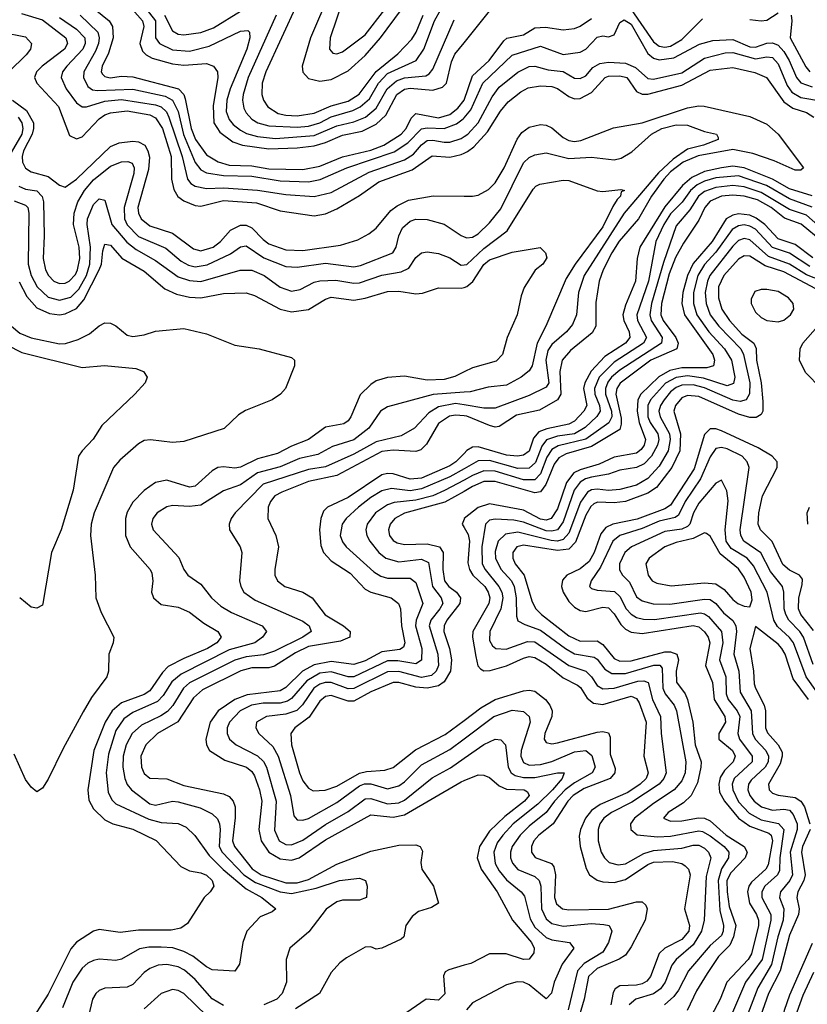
# Model space of a CAD drawing. Header units: inches. Extents: x 501365 to 657855, y 482276 to 547543.
# Tile 557 of 656: x 588430 to 591213, y 511052 to 514534. Entities that reach past the tile are written whole.
import ezdxf

# ---------------------------------------------------------------- set-up
doc = ezdxf.new("R2010")
doc.units = ezdxf.units.IN
doc.header["$MEASUREMENT"] = 0
doc.layers.add('A5581', color=7, linetype='Continuous')
doc.layers.add('A5591', color=7, linetype='Continuous')

msp = doc.modelspace()

# ---------------------------------------------------------------- linework, layer by layer
at = {"layer": 'A5581', "color": 5}
for points, elevation in [([(589525.9, 514630), (589456.8, 514470), (589427.9, 514370), (589430, 514349.1), (589450, 514325.9), (589490, 514316.4), (589530, 514322.8), (589590, 514353.8), (589650, 514407.4), (589705, 514470), (589779.1, 514570)], 2520), ([(588862.9, 514590), (588909.2, 514530), (588910.1, 514470), (588923.3, 514450), (588970, 514427.7), (589030, 514423.6), (589099.2, 514440.8), (589210, 514493.3), (589235.6, 514495.6), (589241.5, 514490), (589242.4, 514470), (589232.9, 514430), (589173, 514290), (589161.3, 514250), (589159.8, 514210), (589170, 514181.8), (589183.9, 514163.9), (589210, 514143.1), (589231.7, 514131.7), (589270, 514121.2), (589334.1, 514114.1), (589470, 514124.9), (589550, 514159.3), (589610, 514172.8), (589651.5, 514190), (589690, 514221), (589727.9, 514290), (589761.6, 514318.4), (589790, 514329), (589864.7, 514335.3), (589877.2, 514342.8), (589890, 514359.4), (589965.6, 514534.4)], 2440), ([(589410.6, 514590), (589299.3, 514350), (589286.6, 514310), (589284.9, 514270), (589290.8, 514250), (589306.6, 514226.6), (589342.9, 514202.9), (589370, 514196.3), (589410, 514194.1), (589470, 514204.1), (589530, 514229.1), (589590, 514246.3), (589629.5, 514270.5), (589690, 514351.1), (589766.4, 514413.6), (589815.1, 514464.9), (589830.3, 514489.7), (589855, 514550)], 2480), ([(589573.3, 514606.7), (589526.6, 514470), (589524.6, 514430), (589536.4, 514416.4), (589550, 514414), (589570, 514420.7), (589650, 514481.2), (589720.6, 514570)], 2540), ([(588436.4, 514556.4), (588510, 514533.4), (588592.8, 514470), (588598.9, 514450), (588588.3, 514430), (588509.4, 514370), (588489, 514350), (588482.5, 514330), (588490.6, 514310), (588567.3, 514227.3), (588605.3, 514125.3), (588630, 514113.3), (588650, 514120.3), (588710, 514184), (588730, 514198.1), (588750, 514205.1), (588810, 514211.7), (588890, 514198.4), (588910, 514187.7), (588934.9, 514150), (588965.2, 514050), (588966.4, 513970), (588974, 513934), (588989.1, 513909.1), (589010, 513893.9), (589050, 513877), (589070, 513875), (589150, 513895.4), (589266.6, 513886.6), (589350, 513858.2), (589470, 513840.2), (589510, 513847.9), (589550, 513865.6), (589630, 513912.3), (589698.9, 513961.1), (589816.4, 514003.6), (589887.4, 514052.6), (589950, 514047.9), (589990, 514057.3), (590000, 514062.4)], 2320), ([(588643.8, 514550), (588705.8, 514490), (588710.8, 514470), (588708.1, 514450), (588697.3, 514422.7), (588656.3, 514350), (588655.5, 514330), (588670, 514298.1), (588686.7, 514286.7), (588704.2, 514284.2), (588830, 514288.1), (588943.9, 514263.9), (588969.4, 514250), (588989.3, 514210), (589008, 514128), (589049.4, 514029.4), (589070, 514003.4), (589090, 513992.9), (589150, 513982.8), (589250, 513980.5), (589350, 513964.4), (589450, 513961), (589491.4, 513968.6), (589586.3, 514010), (589753.5, 514066.5), (589801.7, 514098.3), (589850, 514148), (589870, 514152.3), (589930, 514149.4), (589973.7, 514166.3), (589996.6, 514183.4), (590000, 514187.4)], 2360), ([(588696.5, 514570), (588745.3, 514530), (588758.1, 514510), (588760.2, 514470), (588743.7, 514416.3), (588720.8, 514370), (588717.5, 514350), (588722.1, 514342), (588730, 514333.1), (588748.9, 514328.9), (588790, 514335), (588830, 514332.3), (588990.5, 514290), (589009.2, 514270), (589014.6, 514254.6), (589035.1, 514150), (589051.4, 514110), (589090, 514056.1), (589131.2, 514031.2), (589170, 514019.5), (589250, 514017.1), (589310, 514006.3), (589430, 514004.7), (589490, 514015.8), (589570, 514049.2), (589670, 514072.3), (589716.9, 514090), (589777.3, 514130), (589795.4, 514150), (589813.5, 514186.5), (589830, 514202.3), (589910, 514186.7), (589950, 514199.5), (589978.2, 514221.8), (589999.9, 514250)], 2380), ([(588828.6, 514570), (588863.9, 514530), (588868.7, 514510), (588853.8, 514450), (588863.4, 514423.4), (588876.1, 514410), (588898.3, 514398.3), (588970, 514378.2), (589010, 514373.7), (589090, 514379.1), (589115.1, 514370), (589128.5, 514350), (589129.6, 514330), (589113.5, 514230), (589116.2, 514170), (589137.1, 514137.1), (589182.9, 514102.9), (589216.5, 514090), (589310, 514077.2), (589410, 514081), (589470, 514088.2), (589510, 514099.5), (589570, 514125.5), (589640.1, 514139.9), (589690, 514165.1), (589723.9, 514196.1), (589762.5, 514270), (589790, 514288.5), (589810, 514291.8), (589890, 514285.4), (589924.3, 514295.7), (589938.1, 514310), (589955.1, 514384.9), (589967.8, 514412.2), (590000, 514452.4)], 2420), ([(588941.8, 514550), (588970, 514494.8), (588990, 514483.5), (589010, 514480.4), (589070, 514488.5), (589114.5, 514505.5), (589210, 514564.3)], 2460), ([(589336.6, 514550), (589236.8, 514330), (589219.6, 514270), (589217.1, 514250), (589222, 514222), (589230, 514204.7), (589250, 514182.9), (589271, 514170), (589310, 514159), (589410, 514154.1), (589450, 514158), (589490, 514169.6), (589530, 514190.8), (589606.6, 514213.4), (589633.4, 514226.6), (589665.4, 514254.6), (589697.4, 514310), (589730, 514343.5), (589830.2, 514389.8), (589857.8, 514430), (589895, 514530), (589917.4, 514570)], 2460), ([(588570, 514542.4), (588630, 514501.4), (588659.3, 514470), (588661.4, 514450), (588652.5, 514430), (588596.3, 514370), (588581.2, 514350), (588576.3, 514330), (588594, 514290), (588630, 514239.8), (588650, 514225.8), (588666, 514226), (588730, 514246.7), (588790, 514252), (588910, 514232.9), (588930, 514225.8), (588948.3, 514208.3), (588956.8, 514190), (589003.5, 514050), (589022.9, 513970), (589034.7, 513954.7), (589050, 513945), (589090, 513937.5), (589150, 513939.4), (589270, 513931.4), (589370, 513916.3), (589470, 513908.5), (589530, 513922.6), (589665.2, 513994.8), (589790, 514038.6), (589821.2, 514058.8), (589850, 514092), (589870, 514106.9), (589890, 514108.8), (589930, 514100.6), (589950, 514101.4), (589990, 514114.1), (590000, 514120.8)], 2340), ([(588366.7, 514490), (588450, 514473.2), (588471, 514450), (588467.5, 514430), (588452.9, 514410), (588391.7, 514350)], 2280), ([(588404.3, 514250), (588453.3, 514213.3), (588477.9, 514170), (588478.9, 514150), (588473.7, 514130), (588443.2, 514070), (588438.3, 514050), (588439.6, 514030), (588449.6, 514009.6), (588470, 513996.4), (588530, 513979.4), (588570, 513948.7), (588590, 513941.9), (588630, 513970.1), (588750, 514086.4), (588781.3, 514098.7), (588830, 514104.6), (588850, 514102.6), (588871.4, 514090), (588883, 514070), (588888.1, 514048.1), (588884.3, 514004.3), (588847.5, 513870), (588849.2, 513850), (588858.4, 513830), (588890, 513805.4), (588970, 513779.2), (589044.1, 513724.1), (589070, 513716.4), (589112.9, 513730), (589139.4, 513750), (589174.3, 513790), (589210, 513807.1), (589230, 513807.2), (589250, 513798), (589290, 513756.5), (589310, 513742.1), (589370, 513720.9), (589430, 513718.2), (589563.1, 513736.9), (589624.4, 513755.6), (589663.4, 513776.6), (589690, 513797.2), (589741, 513859), (589763.6, 513876.4), (589804.1, 513895.9), (589891.1, 513911.1), (590000, 513910.3)], 2280), ([(588424.1, 514190), (588437.3, 514170), (588441.1, 514150), (588437, 514130), (588391.5, 514050)], 2260), ([(588426.1, 513946.1), (588450, 513934.9), (588490, 513928.6), (588509.5, 513909.5), (588514.1, 513890), (588516.7, 513770), (588512.4, 513690), (588520.7, 513650), (588530.9, 513630), (588550, 513609.7), (588570, 513601.3), (588590, 513602.6), (588604.2, 513610), (588626.4, 513633.6), (588634.5, 513650), (588642, 513690), (588639.3, 513730), (588619.4, 513810), (588622.4, 513850), (588635.1, 513890), (588658.7, 513930), (588690, 513967.7), (588750, 514016.5), (588790, 514031.7), (588812.3, 514032.3), (588826.6, 514026.6), (588834.2, 514010), (588833.3, 513990), (588798.7, 513870), (588800.2, 513830), (588809.1, 513809.1), (588850, 513767.4), (588946, 513726), (589000.7, 513680.7), (589025.8, 513665.8), (589050, 513660.7), (589092.3, 513667.7), (589174.1, 513705.9), (589210, 513731), (589230, 513735), (589292.6, 513692.6), (589370, 513661), (589410, 513658.8), (589510, 513672.8), (589610, 513660.7), (589634.6, 513665.4), (589748.4, 513710), (589760.6, 513730), (589770, 513770.3), (589782.3, 513797.7), (589810, 513821.4), (589830, 513828.9), (589870, 513827.9), (589930, 513811.3), (589990, 513770.8), (590000, 513766.7)], 2260), ([(588410, 513893.9), (588450, 513878.3), (588457.9, 513870), (588461.6, 513850), (588459.9, 513670), (588470.3, 513630), (588491.7, 513590), (588530, 513553), (588570, 513542.6), (588610, 513553.1), (588638.7, 513581.3), (588665.7, 513630), (588677.6, 513670), (588679.9, 513730), (588668.1, 513810), (588669.8, 513830.2), (588690, 513880.1), (588710, 513901.2), (588730, 513896.1), (588755.8, 513810), (588807.9, 513747.9), (588841, 513721), (588910, 513682.6), (588990, 513624.3), (589030, 513611.5), (589070, 513608.5), (589208.7, 513648.7), (589250, 513649), (589293.5, 513630), (589350, 513588.4), (589390, 513574.3), (589420.4, 513579.7), (589470, 513605.7), (589490, 513611), (589546.9, 513613.1), (589610, 513602.4), (589630, 513603.9), (589709.7, 513630.3), (589777.9, 513642.1), (589805, 513655), (589830, 513692.9), (589850, 513710.1), (589870, 513712.9), (589910, 513707.9), (589950, 513692.2), (589990, 513666.4), (590000, 513667.2)], 2240), ([(588427.3, 513607.3), (588454.9, 513554.9), (588490, 513515.7), (588534.9, 513494.9), (588570, 513490.6), (588590, 513493.5), (588630, 513513.2), (588656.2, 513543.8), (588710.6, 513650), (588719.2, 513670), (588723.1, 513716.9), (588730, 513740.1), (588750, 513737.4), (588790.8, 513690.8), (588870, 513644.6), (588942, 513582), (588983.3, 513563.3), (589030, 513553.1), (589070, 513550.1), (589150, 513565.6), (589230, 513568.2), (589259, 513559), (589350, 513510.4), (589390, 513501.4), (589450, 513509.3), (589510, 513546.1), (589530, 513552.7), (589610, 513542.6), (589650, 513549.5), (589730, 513573.2), (589770, 513574.6), (589830, 513564.5), (589853.5, 513566.5), (589910, 513585.5), (589990, 513584.2), (590000, 513587.6)], 2220), ([(588400.3, 513450), (588430, 513425.3), (588470, 513408.7), (588570, 513387.6), (588591.1, 513388.9), (588636.7, 513403.3), (588676.3, 513423.7), (588710, 513451.8), (588730, 513462.5), (588750, 513460.6), (588770, 513451.1), (588810, 513418), (588830, 513413.8), (588870, 513419.4), (588910, 513432.4), (589010, 513441.6), (589090, 513423.4), (589190, 513383.5), (589276, 513370), (589390, 513339.3), (589400.5, 513330), (589400.4, 513310), (589369, 513230), (589351.5, 513210), (589322, 513190), (589227.7, 513152.3), (589203.5, 513136.5), (589152, 513088), (589010, 513042), (588970, 513039.1), (588891.5, 513048.5), (588870, 513045.7), (588850, 513034.7), (588783.6, 512976.4), (588761.4, 512950), (588692.7, 512790), (588682.8, 512750), (588680.4, 512710), (588696.4, 512570), (588699.1, 512490), (588717.7, 512437.7), (588762.3, 512350), (588760.2, 512330), (588744.4, 512290), (588743.6, 512230), (588737.6, 512210), (588683.6, 512136.4), (588654.1, 512085.9), (588582.9, 511957), (588530, 511848.2), (588510, 511816.2), (588490, 511802.9), (588470, 511819.6), (588450, 511847.3), (588410, 511937)], 2180), ([(588384.6, 513384.6), (588437.1, 513357.2), (588650, 513304.4), (588729.1, 513310.9), (588840.4, 513300.4), (588867.7, 513290), (588880.5, 513270), (588873.4, 513250), (588836.3, 513210), (588720.4, 513099.6), (588689.2, 513050.8), (588650.4, 513010), (588638, 512990), (588618.2, 512870), (588575.8, 512730), (588542, 512650), (588512, 512470), (588510, 512464), (588490, 512452.7), (588470, 512456), (588429.6, 512490)], 2160), ([(590000, 513288.8), (589967.3, 513272.7), (589930, 513261.8), (589870, 513258.9), (589790, 513273.5), (589730, 513268.4), (589690, 513256.7), (589670, 513244.1), (589632.4, 513207.6), (589599.5, 513130), (589590, 513115.9), (589575, 513105), (589510, 513092.7), (589450, 513049.2), (589390, 513026.4), (589340.6, 512999.4), (589270, 512981.2), (589210, 512952.2), (589190, 512948), (589150, 512952.8), (589130, 512950.3), (589110, 512938.2), (589050, 512884.8), (589030, 512880.6), (588950, 512906.1), (588910, 512897.6), (588870, 512869.4), (588830, 512828.2), (588810, 512792.8), (588804, 512770), (588803.2, 512710), (588820.6, 512670), (588890.8, 512590), (588897.1, 512577.1), (588900.1, 512550), (588895, 512510), (588902, 512490), (588930, 512466.4), (588990, 512456.2), (589030, 512438.4), (589080.2, 512400.2), (589130.2, 512370), (589142.1, 512350), (589126.2, 512330), (589093.9, 512310), (589010, 512275.1), (588953.9, 512246.1), (588934.5, 512225.5), (588890, 512160.8), (588870, 512147.9), (588790, 512118.6), (588756.4, 512090), (588732, 512050), (588692.2, 511950), (588670.8, 511810.8), (588674, 511774), (588690, 511743.3), (588730, 511703.9), (588758.6, 511690), (588830, 511671.8), (588911.5, 511631.5), (588999.6, 511539.6), (589030, 511523.6), (589070, 511517.3), (589090, 511508.7), (589110.1, 511490), (589115.8, 511470), (589102.9, 511450), (589081.2, 511430), (589022.6, 511337.4), (588998.7, 511321.3), (588965.4, 511314.6), (588850, 511313.7), (588785.3, 511305.3), (588710, 511315.9), (588690, 511310.5), (588630, 511271.6), (588610, 511247.5), (588530, 511087.9), (588460.3, 510979.7)], 2220), ([(590000, 513216.9), (589890.8, 513209.2), (589730, 513165), (589704.6, 513150), (589663.8, 513090), (589610, 513048.3), (589534.9, 513025.1), (589483.5, 512996.5), (589418, 512982), (589350, 512952.5), (589270, 512931.9), (589210, 512888.6), (589150, 512868.5), (589070, 512817.4), (589030, 512812.6), (588970, 512816.4), (588950, 512811.9), (588915.5, 512790), (588900.2, 512770), (588895.8, 512750), (588901.4, 512730), (588991.6, 512631.6), (589010.2, 512590), (589024.4, 512570), (589070, 512537.5), (589107.2, 512490), (589140.3, 512460.3), (589178.2, 512438.2), (589286.8, 512390), (589301.4, 512370), (589288.3, 512350), (589260.6, 512330), (589170, 512305.1), (589000, 512220), (588967.5, 512192.5), (588936.2, 512143.8), (588916.9, 512123.1), (588830, 512084.3), (588798, 512062), (588770, 512019.9), (588743, 511937), (588735.1, 511870), (588741.9, 511801.9), (588755.1, 511775.1), (588770, 511760.8), (588886.3, 511706.2), (588930, 511695.1), (588990, 511691.5), (589018.1, 511678.1), (589048.9, 511648.9), (589098.7, 511578.7), (589148.9, 511528.9), (589230, 511460.8), (589285.2, 511430), (589334.6, 511390), (589321.4, 511378.6), (589279, 511361), (589232.3, 511310), (589218, 511270), (589206.6, 511193.4), (589190, 511168.7), (589110, 511173.7), (589090, 511183.9), (589041.9, 511221.9), (589010, 511239.1), (588971.1, 511251.1), (588930, 511254.4), (588886.3, 511253.7), (588852.5, 511247.5), (588790, 511211.8), (588770, 511206.9), (588710, 511210.9), (588690, 511206.8), (588670, 511197.1), (588650, 511179.9), (588617.4, 511130), (588580.5, 511039.5)], 2240), ([(590000, 513171.6), (589970, 513176.4), (589910, 513165.5), (589875.6, 513144.4), (589824.6, 513090), (589777.7, 513062.3), (589690, 513041), (589610, 512997.7), (589510, 512953.3), (589450, 512943.6), (589290, 512892), (589190.9, 512790), (589176.6, 512770), (589170.2, 512750), (589171.1, 512730), (589208.4, 512670), (589214.3, 512650), (589206.9, 512550), (589210.8, 512530), (589221.6, 512510), (589261.5, 512481.5), (589430, 512406.5), (589453, 512390), (589459.4, 512370), (589430.1, 512350), (589330, 512301.2), (589291.6, 512288.4), (589230, 512280.9), (589190.4, 512269.6), (589030, 512189.4), (589008.9, 512170), (588970.9, 512109.1), (588952.2, 512087.8), (588928.4, 512071.6), (588860.5, 512039.5), (588827.1, 512010), (588805.5, 511970), (588795.8, 511930), (588794.6, 511890), (588801.1, 511850), (588809.8, 511829.8), (588825.2, 511810), (588890, 511761.4), (588910, 511755.9), (588969.6, 511770.4), (588990, 511767.7), (589067, 511747), (589110, 511726), (589128.3, 511708.3), (589136.1, 511690), (589138.7, 511670), (589134.6, 511610), (589144.7, 511590), (589221.9, 511510), (589262.9, 511482.9), (589349.9, 511450.1), (589390, 511443.5), (589477.9, 511462.1), (589559.6, 511490), (589630, 511498.4), (589651.8, 511490), (589658, 511470), (589655.8, 511430), (589630, 511420.3), (589570, 511419.8), (589550, 511414.8), (589512.2, 511387.8), (589451.5, 511308.5), (589384.2, 511250), (589371, 511210), (589372, 511130), (589357.3, 511090), (589338, 511070), (589292.4, 511050)], 2260), ([(590000, 513132.7), (589970, 513136), (589948, 513132), (589910, 513106.6), (589866.8, 513033.2), (589847.6, 513012.4), (589830, 513007), (589750, 513011.4), (589710, 513007.3), (589550, 512922.5), (589450, 512901.5), (589356.4, 512863.6), (589331.8, 512850), (589315.5, 512830), (589307.7, 512810), (589307.1, 512770), (589334.4, 512710), (589344.3, 512670), (589330.8, 512590), (589331.5, 512570), (589340.6, 512550), (589366.7, 512530), (589430, 512509.1), (589462.7, 512490), (589509.2, 512429.1), (589573.8, 512390), (589597.9, 512370), (589596.8, 512350), (589563.2, 512336.8), (589450, 512316.9), (589404.6, 512295.4), (589330, 512247.5), (589310, 512242.3), (589250, 512241.7), (589211.4, 512231.4), (589075.6, 512164.4), (589043.9, 512136.1), (588988.6, 512051.4), (588916.6, 512010), (588875.1, 511970), (588857.3, 511930), (588859.7, 511890), (588870, 511868.1), (588890, 511851.4), (588950, 511849.3), (589010, 511825.3), (589150, 511795.8), (589170, 511787.3), (589184, 511770), (589191.1, 511750), (589191.3, 511711.3), (589181.6, 511630), (589188.3, 511610), (589251.5, 511531.5), (589282.9, 511510), (589370, 511482), (589410, 511481.3), (589450, 511493.5), (589550, 511547.4), (589670, 511593.7), (589770, 511614.3), (589830, 511615.3), (589844.9, 511610), (589853, 511593), (589847.1, 511552.9), (589851, 511530), (589892.6, 511470), (589910.2, 511410), (589885.5, 511394.5), (589839.4, 511380.6), (589817.2, 511362.8), (589794.7, 511330), (589787.7, 511290), (589777.8, 511282.2), (589710, 511249.9), (589690, 511247), (589670, 511255), (589650, 511253.6), (589584, 511216), (589561.4, 511198.6), (589530, 511164.4), (589489.4, 511090), (589403.9, 511036.1)], 2280), ([(590000, 513000.4), (589970.4, 512970), (589950, 512955.8), (589850, 512913.1), (589810, 512909.3), (589750, 512927.6), (589730, 512929.4), (589710, 512924.7), (589590, 512843.9), (589517.4, 512810), (589503.8, 512796.2), (589493.5, 512770), (589489.4, 512730), (589494, 512674), (589503.1, 512650), (589530, 512620.1), (589597.2, 512577.2), (589650, 512519.7), (589670, 512509.4), (589742.8, 512490), (589768.2, 512470), (589775.3, 512450), (589779.1, 512390), (589790.4, 512330), (589785.5, 512314.5), (589773.1, 512306.9), (589710, 512298.9), (589650, 512266.6), (589610, 512253.2), (589530, 512264.1), (589470, 512252.6), (589429.6, 512230.4), (589370, 512172.6), (589350, 512160.6), (589233.6, 512146.4), (589190, 512130.4), (589131.6, 512090), (589102.5, 512050), (589087.7, 511990), (589089.7, 511969.7), (589100.4, 511950), (589155, 511915), (589230.6, 511890.6), (589250, 511875.7), (589259.8, 511859.8), (589277.5, 511810), (589285.9, 511770), (589275.3, 511670), (589282.9, 511630), (589310, 511589.8), (589350, 511566.5), (589390, 511562), (589417.3, 511570), (589510, 511634), (589670, 511722.5), (589750, 511713.3), (589790, 511722.5), (589990, 511838.8), (590000, 511842.9)], 2320), ([(590000, 512945.5), (589950, 512917.1), (589850, 512875), (589810, 512868.3), (589744, 512876), (589710, 512867.9), (589670, 512843.9), (589626.5, 512810), (589583, 512770), (589569.8, 512750.2), (589562.6, 512710), (589570, 512687.3), (589583.1, 512670), (589681.6, 512581.6), (589706.4, 512566.4), (589730, 512559.6), (589810, 512559.3), (589830, 512543.2), (589854.1, 512470), (589831.1, 512410), (589828.9, 512390), (589850.9, 512310), (589850, 512269.3), (589830, 512256.1), (589766.1, 512266.1), (589730, 512266.3), (589610, 512210.6), (589590, 512210.6), (589530, 512228.1), (589490, 512223.4), (589444.1, 512195.9), (589390, 512133.3), (589376, 512124), (589350, 512116.6), (589290, 512116.6), (589248.3, 512110), (589208.5, 512090), (589170.9, 512050), (589163.3, 512030), (589162.7, 512010), (589171.3, 511990), (589194.6, 511970), (589270.4, 511930.4), (589290.8, 511910.8), (589302, 511890), (589335.7, 511770), (589330, 511667.6), (589346.8, 511630), (589370, 511617), (589390, 511616.4), (589430, 511632.5), (589510, 511688.2), (589590, 511733.9), (589650, 511778.7), (589670, 511779.8), (589730, 511760.7), (589770, 511764.8), (589790, 511773.5), (589886.9, 511853.1), (589951.8, 511888.2), (590000, 511921.9)], 2340), ([(590000, 512906.2), (589931.4, 512868.6), (589889.3, 512850.7), (589830, 512834.5), (589753.6, 512826.4), (589730, 512818.5), (589687.4, 512790), (589657.1, 512750), (589652.4, 512730), (589656.5, 512710), (589667, 512690), (589698.8, 512650), (589723.9, 512630), (589770, 512616.9), (589850, 512626.8), (589874.2, 512614.2), (589888.5, 512530), (589918.8, 512490), (589924.6, 512470), (589914.4, 512450), (589882.5, 512410), (589877.1, 512390), (589907.5, 512290), (589909.5, 512250), (589901.6, 512230), (589885.3, 512214.7), (589850, 512207.7), (589770, 512229.2), (589730, 512228.3), (589610, 512168.4), (589590, 512168), (589530, 512189.8), (589509.4, 512190), (589490, 512183.8), (589469.5, 512170), (589429.1, 512110.9), (589408.5, 512091.5), (589370, 512077.9), (589301.7, 512070), (589266.9, 512050), (589264.5, 512030), (589275, 512010), (589323.9, 511963.9), (589343.5, 511930), (589386.7, 511790), (589398.9, 511718.9), (589410, 511704.1), (589430, 511703), (589450, 511709.3), (589550, 511765.8), (589630, 511824.5), (589648.1, 511831.9), (589670, 511832.1), (589730, 511813.8), (589770, 511824.9), (589790, 511838.9), (589850, 511898.5), (589950, 511953.2), (590000, 511990.8)], 2360), ([(590000, 512865.7), (589932.6, 512827.4), (589790, 512789.3), (589755.2, 512770), (589738.9, 512750), (589732.8, 512730), (589736.9, 512710), (589750, 512691.9), (589764, 512684), (589790, 512677.7), (589870, 512680), (589912.9, 512670), (589926.5, 512650), (589924.8, 512590), (589931.4, 512550), (589946.5, 512530), (589973.8, 512510), (589987.5, 512490), (589985.1, 512470), (589938.9, 512410), (589929.3, 512390), (589929.1, 512370), (589948.3, 512310), (589955.3, 512270), (589951.6, 512230), (589930, 512192.6), (589910, 512178), (589870, 512169.8), (589830, 512173.4), (589770, 512189.5), (589750, 512190.4), (589670, 512157.6), (589610, 512123.7), (589590, 512123.7), (589530, 512143.9), (589510, 512140.6), (589490, 512124), (589452.4, 512067.6), (589402.2, 512030), (589387.7, 512010), (589390.5, 511969.5), (589418, 511870), (589430, 511841.9), (589450, 511816), (589467.2, 511807.2), (589508.8, 511808.8), (589550, 511823.5), (589630, 511869), (589655.2, 511875.2), (589720.3, 511879.7), (589750, 511888.9), (589828.2, 511951.8), (589933.5, 512006.5), (590000, 512056.1)], 2380), ([(590000, 512767.8), (589993.1, 512750), (590000, 512738.1)], 2420), ([(589150, 511047.9), (589110, 511070.9), (589050, 511139), (589012.2, 511172.2), (588990, 511183.9), (588950, 511192.7), (588919.5, 511190), (588890, 511178.6), (588870, 511163.8), (588830, 511121.6), (588810, 511112.4), (588730, 511108.8), (588710, 511100.5), (588698.3, 511090), (588686.6, 511070), (588673, 511010)], 2260), ([(590000, 511189.8), (589945.8, 511174.2), (589933, 511167), (589927.7, 511152.3), (589931.5, 511088.5), (589910, 511066), (589866.7, 511070), (589778.9, 511010)], 2320), ([(589091.4, 511011.4), (589010, 511089.9), (588990, 511101), (588970, 511104.2), (588930, 511089.9), (588870, 511035.6)], 2280)]:
    msp.add_lwpolyline(points, dxfattribs=dict(at, elevation=elevation))
at = {"layer": 'A5591', "color": 5}
for points, elevation in [([(590000, 514452.4), (590090, 514564.4)], 2420), ([(590590, 514570.1), (590670, 514455.5), (590690, 514441), (590710, 514437.2), (590730, 514441), (590770, 514464.1), (590842.5, 514537.5)], 2380), ([(591010, 514534.8), (591050, 514530.4), (591070, 514532.6), (591110, 514559)], 2380), ([(591155.7, 514550), (591158.6, 514530), (591152.1, 514470), (591207.5, 514367.5), (591222, 514350)], 2380), ([(589999.9, 514250), (590030, 514335.3), (590088.7, 514390), (590140.6, 514459.4), (590151.5, 514468.5), (590210, 514480.5), (590250, 514505.9), (590288.1, 514508.1), (590350, 514497.9), (590390, 514503.6), (590410, 514511.6), (590450, 514538.8)], 2380), ([(590000, 514187.4), (590024.1, 514215.9), (590066.1, 514310), (590170, 514409), (590270, 514440.2), (590350, 514411.5), (590410, 514418.9), (590430.3, 514430), (590470, 514472.2), (590490, 514477), (590510, 514473.3), (590530, 514481.1), (590550, 514524.7), (590566.3, 514533.7), (590590, 514518.3), (590650, 514414.6), (590670, 514398.2), (590690, 514392.9), (590741, 514399), (590832.1, 514447.9), (590879.1, 514460.9), (590950, 514464), (591010, 514438.3), (591030, 514437), (591070, 514451.2), (591090, 514452.9), (591110, 514444.1), (591130, 514422.1), (591148.8, 514390), (591174.3, 514330), (591190.6, 514310.6), (591230, 514296.3)], 2360), ([(590000, 514120.8), (590013.7, 514130), (590049.9, 514170), (590098.8, 514261.2), (590124.4, 514295.6), (590190, 514348.8), (590230, 514368.2), (590250.4, 514370.4), (590297.5, 514357.5), (590350.7, 514350.7), (590390, 514327.8), (590410, 514326.2), (590430, 514335.5), (590455.3, 514364.7), (590480.2, 514379.8), (590510, 514383.9), (590570, 514380.9), (590605.7, 514365.7), (590650, 514326.6), (590670, 514323.4), (590770, 514346.7), (590850, 514398.8), (590922.3, 514417.7), (590950, 514418.4), (591030, 514395.8), (591070, 514403), (591090, 514400.9), (591110, 514378.4), (591141.4, 514301.4), (591158.4, 514278.4), (591190, 514259.1), (591266.3, 514246.3)], 2340), ([(590000, 514062.4), (590011.7, 514068.3), (590034.9, 514085.1), (590082.8, 514137.2), (590128.8, 514211.2), (590156.2, 514243.8), (590200.3, 514279.7), (590226.7, 514293.3), (590270, 514300), (590310, 514297.5), (590330.4, 514290.4), (590370, 514262.4), (590390, 514254.9), (590410, 514255.4), (590450, 514276.8), (590499, 514330), (590510, 514334.4), (590550, 514336.1), (590575.5, 514330), (590610, 514279.9), (590630, 514271.2), (590650, 514270.8), (590770, 514303.1), (590870, 514355.9), (590950, 514365.1), (591027.8, 514347.8), (591069.4, 514330), (591130, 514244.3), (591161.8, 514221.8), (591210, 514205.5), (591235.6, 514190)], 2320), ([(590000, 513910.3), (590030, 513910.1), (590050, 513913.6), (590086.4, 513933.6), (590110, 513957.3), (590141.2, 514010), (590187.7, 514112.3), (590204.5, 514135.5), (590230, 514154.8), (590270, 514163.9), (590290, 514161.6), (590310, 514152.2), (590350, 514117.5), (590370, 514107), (590390, 514103.9), (590412.4, 514107.6), (590528.3, 514151.8), (590630, 514170), (590790, 514222.9), (590829.7, 514229.7), (590848, 514228), (591010, 514191.8), (591070, 514164.6), (591110.5, 514130), (591199.8, 514010), (591190, 514002.5), (591170, 514001.8), (591095.4, 514035.4), (591020.8, 514060.8), (590950, 514075.4), (590826.9, 514053.1), (590774.6, 514030), (590730, 513995.9), (590706.3, 513970), (590662, 513910), (590617, 513830), (590548.6, 513751.4), (590522.6, 513710), (590492.2, 513650), (590477.9, 513610), (590465.9, 513534.1), (590466.2, 513450), (590453.1, 513426.9), (590375.7, 513364.3), (590346.4, 513330), (590338.9, 513290), (590342.1, 513210), (590329.8, 513190.2), (590266.8, 513153.2), (590184.9, 513135.1), (590124.5, 513095.5), (590110, 513093.5), (590090, 513098.7), (590010, 513131.6), (590000, 513132.7)], 2280), ([(590000, 513766.7), (590010, 513762.6), (590030, 513765.2), (590050, 513777.3), (590090, 513815.3), (590130, 513865.4), (590210, 514027.8), (590230, 514046.7), (590250, 514056.5), (590290, 514063.1), (590370, 514043.1), (590450, 514047.7), (590530, 514038.8), (590554.9, 514045.1), (590593.5, 514066.5), (590662.1, 514130), (590699.1, 514150), (590750, 514162.8), (590790, 514161), (590850, 514139.4), (590892.7, 514130), (590897.8, 514117.8), (590898.6, 514110), (590845.7, 514090), (590790, 514076.7), (590738.8, 514041.2), (590687, 513993), (590566.4, 513850), (590423.9, 513630), (590404.6, 513570), (590397.3, 513490), (590383.4, 513456.6), (590361.8, 513430), (590310, 513385.4), (590296.1, 513363.9), (590289.4, 513330), (590299.5, 513250), (590290, 513234.3), (590230, 513205.4), (590110, 513160.3), (590070, 513160.4), (590000, 513171.6)], 2260), ([(591230, 513911.3), (591150, 513936.2), (591090, 513970.8), (590990, 514009.8), (590950, 514015.7), (590910, 514010.6), (590850, 513997), (590804.4, 513975.6), (590771.9, 513948.1), (590710, 513872.1), (590621.7, 513730), (590611.7, 513690), (590606.2, 513610), (590570, 513525.2), (590561.7, 513490), (590564.5, 513470), (590583.7, 513430), (590586.1, 513410), (590570.4, 513390), (590497.2, 513342.8), (590448.9, 513291.1), (590426.6, 513250), (590422, 513230), (590433.4, 513170), (590423.2, 513150), (590390, 513114.6), (590370, 513103.4), (590292.6, 513087.4), (590263.9, 513076.1), (590245.7, 513054.3), (590230, 513008.5), (590210, 512994.6), (590188.9, 512991.1), (590150, 512994), (590050, 513024.1), (590030, 513022.6), (590010, 513010.6), (590000, 513000.4)], 2320), ([(591230, 513871.8), (591150, 513900.3), (591068.3, 513948.2), (590970, 513981.7), (590890, 513974.5), (590850, 513963.2), (590823.9, 513950), (590799.7, 513930), (590770.7, 513889.3), (590730, 513847.9), (590706.4, 513810), (590678.1, 513750), (590651.9, 513610), (590610.3, 513490), (590612.8, 513470), (590644.6, 513410), (590634.4, 513390), (590530, 513323.1), (590477.3, 513270), (590460.8, 513230), (590462.6, 513210), (590479, 513170), (590481.6, 513150), (590469.3, 513130.7), (590428.5, 513091.5), (590390.3, 513069.7), (590330, 513061.2), (590291.9, 513048.1), (590274.3, 513025.7), (590252.1, 512967.9), (590230, 512948.3), (590190, 512947.1), (590090, 512975), (590050, 512974), (590000, 512945.5)], 2340), ([(590000, 513667.2), (590010, 513667.9), (590070, 513725.2), (590152.4, 513787.6), (590244.7, 513935.3), (590254, 513946), (590267.7, 513952.3), (590350, 513966.6), (590370, 513965.4), (590470, 513929.4), (590490, 513926.3), (590553.7, 513933.7), (590567.3, 513930), (590555.1, 513924.9), (590553.3, 513910), (590541.1, 513898.9), (590526.1, 513873.9), (590490, 513802.2), (590393.1, 513670), (590361.4, 513618.6), (590289.2, 513450), (590257.9, 513390), (590241.3, 513310), (590230, 513291.9), (590201.9, 513270), (590150, 513242.2), (590084.9, 513235.1), (590021.6, 513218.4), (590000, 513216.9)], 2240), ([(591270, 513789.5), (591210, 513842.7), (591150, 513862.6), (591050, 513923.7), (590990, 513943.4), (590950, 513948.1), (590890, 513941), (590850, 513926.2), (590828.8, 513910), (590798.3, 513861.7), (590750, 513805), (590704.5, 513675.5), (590662.6, 513530), (590656.6, 513490), (590660.9, 513470), (590700.5, 513410), (590698.2, 513390), (590550, 513294.6), (590521.3, 513270), (590508.1, 513251.9), (590499.6, 513230), (590499.8, 513210), (590520.6, 513150), (590521.8, 513130), (590511.4, 513108.6), (590429.9, 513050.1), (590332.9, 513027.1), (590310, 513013.9), (590293.1, 512986.9), (590270, 512927.8), (590250, 512907.2), (590210, 512907), (590110, 512937), (590070, 512938.3), (590030, 512922.6), (590000, 512906.2)], 2360), ([(591265.2, 513750), (591191.6, 513811.6), (591132.5, 513832.5), (591085.4, 513870), (591036.8, 513896.8), (590990, 513910.3), (590950, 513913.7), (590910, 513909.8), (590870, 513892.7), (590851.3, 513870), (590830, 513825), (590775.6, 513744.4), (590747, 513693), (590725, 513635), (590698.1, 513530), (590695.7, 513490), (590704, 513470), (590747.9, 513410), (590756.3, 513390), (590752.2, 513370), (590659.6, 513330), (590551.2, 513248.8), (590539.8, 513230), (590536.7, 513210), (590554.7, 513125.3), (590555.8, 513104.2), (590550, 513085.4), (590450, 513024.4), (590360.8, 512999.2), (590335, 512985), (590318.3, 512961.7), (590289.6, 512890.4), (590270, 512864.5), (590250, 512861.3), (590110, 512901.3), (590070, 512900.4), (590030, 512882.7), (590000, 512865.7)], 2380), ([(591232.4, 513692.4), (591170, 513739.1), (591110, 513759.6), (591062.8, 513810), (591032.9, 513832.9), (591010, 513842.9), (590970, 513847.1), (590950, 513842.8), (590926.8, 513830), (590876.7, 513750), (590810, 513672.3), (590789.3, 513630), (590772.9, 513570), (590769.7, 513530), (590779.4, 513490), (590879.3, 513350), (590885.3, 513330), (590881.6, 513310), (590857.5, 513302.5), (590770, 513303), (590726.9, 513293.1), (590688.3, 513271.7), (590624.4, 513210), (590613.7, 513190), (590611.9, 513150), (590619.3, 513110), (590641.5, 513050), (590637.1, 513030), (590625.8, 513014.2), (590610, 513001.7), (590530, 512987.3), (590477.2, 512962.8), (590410, 512942.3), (590388.5, 512931.5), (590362.4, 512897.6), (590330, 512803.9), (590308.1, 512770), (590290, 512764.4), (590270, 512767.7), (590210, 512799.5), (590090, 512821.4), (590050, 512808.7), (590000.8, 512770), (590000, 512767.8)], 2420), ([(591221.7, 513661.7), (591150, 513708.6), (591090, 513728.5), (591030, 513793.8), (591010, 513804.6), (590990, 513808.6), (590970, 513805.4), (590948.1, 513791.9), (590890, 513711.9), (590850, 513667.9), (590826.5, 513630), (590810.9, 513570), (590810.9, 513530), (590823.2, 513490), (590864.7, 513430), (590920.8, 513370), (590945.4, 513330), (590956.7, 513270), (590952.4, 513247.6), (590930, 513239.9), (590846.7, 513266.7), (590790, 513274.8), (590750, 513269), (590711.6, 513248.4), (590658.7, 513190), (590649.4, 513170), (590649.5, 513129.5), (590657.2, 513110), (590684.4, 513070), (590688.3, 513050), (590684, 513030), (590663, 512990), (590636.5, 512963.5), (590610, 512950.7), (590550, 512941.6), (590510, 512926.4), (590450, 512916), (590429.5, 512910.5), (590410, 512898.7), (590389.2, 512870.8), (590350, 512758.7), (590329.9, 512730.1), (590310, 512725.3), (590290, 512727), (590210, 512757.6), (590176.3, 512763.7), (590110, 512768.2), (590090, 512764), (590076.3, 512750), (590063.2, 512670), (590064.6, 512610), (590074.8, 512590), (590123.1, 512530), (590134, 512510), (590137.5, 512490), (590129.7, 512450.3), (590090.8, 512370), (590090, 512338.4), (590100.1, 512320.1), (590112.7, 512310), (590148.5, 512308.5), (590224.8, 512335.2), (590250, 512333.7), (590370, 512249.8), (590430.1, 512230), (590450, 512210.6), (590470, 512179.9), (590490, 512167.6), (590530, 512170.3), (590614.4, 512194.4), (590635.7, 512195.7), (590650.2, 512190.2), (590666.1, 512130), (590694.2, 512070), (590696.3, 512010), (590713.9, 511870), (590706.1, 511850), (590689.1, 511830), (590593.5, 511766.5), (590521.1, 511730), (590494, 511710), (590480.2, 511690), (590473.9, 511670), (590473.7, 511630), (590485.1, 511590), (590495.9, 511570), (590513.4, 511553.4), (590545.1, 511545.1), (590570, 511548.5), (590635.2, 511584.8), (590670, 511595.9), (590770, 511603.9), (590810, 511615.1), (590830, 511614.9), (590850, 511604.1), (590864.1, 511590), (590871.6, 511570), (590855.8, 511504.2), (590848.3, 511350), (590838.7, 511310), (590810, 511262.2), (590750, 511210), (590734.3, 511190), (590710.6, 511130), (590694, 511106), (590670, 511089.1), (590606.5, 511070), (590583.6, 511050)], 2440), ([(591270, 513608.4), (591210, 513632.1), (591150, 513669.6), (591076.3, 513696.3), (591010, 513755.4), (590990, 513760.1), (590970, 513753.1), (590950, 513733.2), (590868.9, 513630), (590859.9, 513610), (590852.4, 513570), (590855.3, 513530), (590870, 513490), (590900.6, 513450), (590978.7, 513370), (590988.1, 513350), (591009.6, 513250), (591008.5, 513211.5), (590996.9, 513190), (590975.8, 513184.2), (590950, 513188.4), (590850, 513232.5), (590810, 513242.5), (590770, 513241.2), (590750, 513234), (590730, 513218.1), (590707.4, 513190), (590694.5, 513170), (590688.9, 513150), (590692.5, 513130), (590725.5, 513070), (590728.1, 513050), (590720.9, 513010), (590690, 512954.6), (590650, 512911.2), (590610, 512888.3), (590550, 512873.2), (590510.5, 512869.5), (590470, 512873.6), (590450, 512870.9), (590436.7, 512863.3), (590411.7, 512828.3), (590370, 512718.2), (590350, 512695.4), (590330, 512690.5), (590307.8, 512692.2), (590190, 512721.5), (590145.9, 512714.1), (590120.1, 512690), (590110, 512653.3), (590111.1, 512630), (590130, 512591.4), (590167.2, 512550), (590176.7, 512530), (590183.6, 512490), (590185, 512425), (590190, 512408.7), (590214.6, 512394.6), (590270, 512375.3), (590358.2, 512310), (590390, 512291.8), (590459.3, 512279.3), (590470, 512272.9), (590497.4, 512237.4), (590521.7, 512221.7), (590570, 512221.3), (590671, 512251), (590691.5, 512251.5), (590700.3, 512240.3), (590702.6, 512170), (590711, 512150), (590742.3, 512110), (590750.7, 512089.3), (590783.5, 511910), (590781.4, 511870), (590770, 511842.1), (590743.1, 511810), (590670, 511762.6), (590602.7, 511710), (590588, 511690), (590589.3, 511670), (590611.8, 511651.8), (590684.1, 511644.1), (590730, 511646.9), (590830, 511664.8), (590842.8, 511662.7), (590870, 511648.2), (590919.1, 511610), (590936.1, 511590), (590934.6, 511570), (590909.3, 511530.7), (590897.5, 511490), (590903.4, 511383.4), (590916.5, 511330), (590916, 511310), (590910, 511295.2), (590870, 511259.7), (590793.3, 511170), (590757.9, 511102.1), (590741, 511079), (590708.6, 511050)], 2460), ([(590000, 513587.6), (590010, 513591.1), (590031.5, 513608.5), (590070, 513668.7), (590090, 513684.7), (590170, 513712.6), (590268.7, 513728.7), (590288.4, 513710), (590292.1, 513692.1), (590278.4, 513670), (590251.1, 513648.9), (590212.9, 513587.1), (590202.1, 513557.9), (590187.9, 513490), (590152.9, 513410), (590135.5, 513350), (590114, 513326), (590030, 513303.5), (590000, 513288.8)], 2220), ([(591242.9, 513582.9), (591130, 513642.4), (591063.8, 513663.8), (591010, 513697.6), (590990, 513699.4), (590970, 513687.6), (590918.4, 513630), (590899.6, 513590), (590898.8, 513550), (590911.1, 513510), (590937.6, 513470), (590981.7, 513421.7), (591023.9, 513390), (591031.8, 513371.8), (591033, 513330), (591049.7, 513250), (591055.7, 513184.3), (591055.7, 513150), (591050, 513138.4), (591032.6, 513127.4), (591010, 513127), (590970, 513139.5), (590830, 513201.6), (590790, 513205.3), (590770, 513197.1), (590747.2, 513170), (590741.6, 513150), (590764.7, 513070), (590762.5, 513010), (590734.4, 512950), (590679.9, 512880.1), (590650, 512860.2), (590570, 512830.4), (590530, 512826), (590472, 512828), (590458.6, 512821.4), (590447.6, 512812.4), (590430, 512781.8), (590393.8, 512686.2), (590370, 512661.5), (590330, 512657.4), (590210, 512675.9), (590186.8, 512670), (590172.3, 512650), (590172, 512630), (590180.6, 512610), (590212.2, 512570), (590239.2, 512479.2), (590252.1, 512452.1), (590273.7, 512430), (590370, 512354.9), (590410, 512336.4), (590470, 512337.3), (590490, 512324.7), (590530, 512274.7), (590550, 512265.1), (590590, 512266.9), (590710, 512298.5), (590730, 512298.2), (590752, 512290), (590757.4, 512270), (590749.6, 512229.6), (590751.3, 512191.4), (590781.2, 512150), (590790, 512130), (590808, 512050), (590817, 511970), (590837.7, 511910), (590836.4, 511890), (590824.6, 511835.4), (590802.1, 511790), (590775.8, 511764.2), (590721.5, 511730), (590704.8, 511710), (590730, 511699.6), (590770, 511701.3), (590828.6, 511711.4), (590850, 511709.6), (590870, 511700.8), (590926.2, 511650), (590990.1, 511610), (591000.2, 511590), (590993, 511570), (590942.6, 511517.4), (590929.2, 511490), (590929.6, 511450), (590937.3, 511397.3), (590960.7, 511330), (590952.8, 511290), (590939, 511261), (590899.4, 511220.6), (590858.7, 511161.3), (590820.9, 511099.1), (590788.1, 511030)], 2480), ([(591261.6, 513230), (591206.2, 513286.2), (591185, 513330), (591187.7, 513370), (591197.4, 513390), (591249.8, 513450.2)], 2480), ([(591234.4, 512374.4), (591190.3, 512430), (591182.5, 512450), (591183.6, 512490), (591195.1, 512535.1), (591195.6, 512555.6), (591185.8, 512570), (591150, 512587.6), (591126.8, 512606.8), (591088.9, 512688.9), (591047.7, 512730), (591039.9, 512750), (591042, 512790), (591054.3, 512850), (591106.6, 512950), (591106, 512970), (591088.6, 512990), (591039.9, 513019.9), (590910, 513079.9), (590890, 513087.6), (590870, 513087.3), (590850, 513067.7), (590813.8, 512946.2), (590730, 512816.7), (590710, 512804.2), (590612.1, 512767.9), (590525.8, 512750), (590501.2, 512738.8), (590483.6, 512716.4), (590460.3, 512650), (590441.9, 512618.1), (590410, 512591.8), (590363, 512570), (590347.5, 512552.5), (590344.4, 512530), (590349.7, 512510), (590370, 512476.3), (590390, 512456.5), (590410, 512445.1), (590430, 512441), (590490, 512456.4), (590510, 512453.9), (590530, 512433), (590554.6, 512394.6), (590570, 512379.2), (590590, 512368), (590630, 512363.9), (590810, 512391.3), (590830, 512386.6), (590850, 512369.7), (590863.1, 512350), (590868.4, 512330), (590852.9, 512250), (590877.5, 512190), (590884.3, 512130), (590921.2, 512070), (590924.4, 512050), (590900.9, 512010), (590900.6, 511990), (590948.3, 511950), (590957.8, 511930), (590950.7, 511910), (590920.7, 511879.3), (590905.6, 511854.4), (590900, 511830), (590902.7, 511802.7), (590920.3, 511770), (590969.5, 511710), (591010, 511682), (591077, 511657), (591084.9, 511650), (591090.4, 511630.4), (591075.1, 511544.9), (591067, 511530), (591015.8, 511484.2), (591006.3, 511470), (591001.8, 511450), (591008.4, 511410), (591033.8, 511370), (591040.9, 511350), (591040.2, 511330), (591015.5, 511230), (591003.7, 511210), (590928.9, 511130), (590905.3, 511070), (590873.8, 511010)], 2520), ([(591233.6, 512253.6), (591199.8, 512350), (591186.8, 512370), (591148.3, 512410), (591136.8, 512430), (591131.2, 512450), (591129.9, 512510), (591125, 512530), (591082.9, 512582.9), (591048.3, 512648.3), (590988.4, 512690), (590978.3, 512710), (590976.3, 512730), (591007.2, 512950), (591000.9, 512970), (590982.9, 512990), (590930, 513016), (590910, 513021.1), (590890, 513017.1), (590870, 512988.7), (590836, 512910), (590781.9, 512830), (590757.7, 512782.3), (590746.5, 512773.5), (590690, 512760.1), (590630, 512735.3), (590550.1, 512710), (590525.4, 512690), (590482.2, 512597.8), (590448.9, 512550), (590443.5, 512530), (590450, 512522.6), (590470, 512516.6), (590531.7, 512511.7), (590550, 512494.7), (590573.2, 512450), (590590, 512432.3), (590610, 512420.1), (590633.6, 512413.6), (590673, 512413), (590835.9, 512435.9), (590850, 512433.4), (590863.4, 512423.4), (590910.2, 512370.2), (590914.7, 512330), (590903, 512270), (590925.3, 512210), (590926, 512150), (590933.5, 512130), (590965.3, 512090), (590974.9, 512070), (590967.5, 512010), (590973.2, 511990), (591018.5, 511930), (591018.7, 511910), (590954.1, 511850), (590947, 511830), (590949.3, 511810), (590970, 511767.7), (591007.9, 511727.8), (591050, 511704.3), (591110.8, 511690.8), (591130.3, 511670), (591115.9, 511570), (591114.4, 511525.6), (591108.2, 511510), (591063.3, 511470), (591052.5, 511450), (591052.1, 511430), (591083.8, 511370), (591084.4, 511350), (591053.2, 511210), (590995, 511130), (590934.6, 510990)], 2540), ([(591284.4, 512104.4), (591209, 512210), (591163.8, 512330), (591149.6, 512349.6), (591108.3, 512388.3), (591094.5, 512410), (591070.8, 512510), (591022.6, 512602.6), (591000.3, 512630), (590944.4, 512664.4), (590926.7, 512690), (590923, 512730), (590933.1, 512833.1), (590928.5, 512868.5), (590910, 512905.4), (590890, 512894.6), (590830, 512824.9), (590810.6, 512790), (590797.5, 512750), (590790, 512741.9), (590770, 512732.7), (590710, 512724.1), (590592, 512670), (590567.7, 512650), (590549, 512610), (590548.8, 512588.8), (590559.6, 512570), (590584.8, 512544.8), (590610, 512493.4), (590630, 512478.5), (590668.4, 512468.4), (590727.6, 512467.6), (590850, 512485.1), (590870, 512483.4), (590889.8, 512469.8), (590916.5, 512436.5), (590950, 512409.1), (590960.1, 512390), (590962.9, 512370), (590953.4, 512290), (590970.5, 512230), (590975.5, 512155.5), (591015.2, 512090), (591019, 512010), (591029.2, 511989.2), (591066.7, 511950), (591075.9, 511930), (591074.9, 511910), (591063.9, 511890), (591014.9, 511845.1), (591005.2, 511830), (591002.9, 511810), (591009.5, 511790), (591024.7, 511770), (591051.3, 511750), (591090, 511738.8), (591130, 511742.3), (591150, 511737.9), (591163.2, 511723.2), (591177, 511690), (591177.5, 511670), (591153, 511590), (591160.9, 511510), (591151.7, 511490), (591117.9, 511450), (591116.8, 511443.2), (591115.1, 511430), (591130.3, 511390), (591127.2, 511350), (591108.7, 511290), (591087, 511193), (591038.7, 511110), (590997.1, 511002.9)], 2560), ([(591214.7, 512750), (591212.9, 512790), (591221.1, 512810)], 2480), ([(590000, 512738.1), (590014, 512714), (590019.5, 512690), (590013.6, 512613.6), (590018.7, 512590), (590031.6, 512570), (590073.6, 512530), (590085.7, 512510), (590090.8, 512490), (590087.5, 512470), (590031.4, 512370), (590029.8, 512350), (590041.5, 512281.5), (590049.1, 512249.1), (590057.9, 512237.9), (590070, 512231), (590092.1, 512232.1), (590150, 512248.5), (590210, 512276.2), (590230, 512281.6), (590250, 512278.9), (590290, 512254.4), (590350, 512206.4), (590401.1, 512181.1), (590411.8, 512171.8), (590435.2, 512135.2), (590456.9, 512116.9), (590490, 512112.3), (590590, 512141.1), (590610, 512132.9), (590618.6, 512118.6), (590643.4, 512050), (590635.9, 511930), (590651.1, 511870), (590643.3, 511850), (590622.3, 511830), (590579, 511801), (590481.4, 511758.6), (590450, 511737.4), (590429.5, 511710), (590411.9, 511670), (590406.8, 511646.8), (590410.4, 511610), (590432.1, 511532.1), (590442.8, 511510), (590470, 511490.9), (590490, 511484.9), (590530, 511482.2), (590570, 511493.3), (590650, 511546.6), (590670, 511554.4), (590736.4, 511556.4), (590769.2, 511550), (590781.6, 511541.6), (590793.6, 511530), (590798.5, 511510), (590779.4, 511390), (590796.9, 511330), (590793.8, 511310), (590770, 511281.2), (590709.8, 511250.2), (590690, 511231.7), (590658.6, 511150), (590645.8, 511134.1), (590630, 511124.4), (590610, 511120.1), (590550, 511117.5), (590534, 511106), (590526.6, 511093.4), (590518.2, 511050)], 2420), ([(591217.7, 512130), (591163.5, 512203.5), (591134.9, 512290), (591123.4, 512310), (591110, 512325.6), (591030, 512388.3), (591009.4, 512310), (591022.9, 512230), (591025.6, 512185.6), (591029.4, 512169.4), (591060.7, 512110), (591065, 512090), (591065, 512030), (591071.9, 512011.9), (591110.4, 511970), (591123.9, 511943.9), (591124.7, 511930), (591117.2, 511902.8), (591076.4, 511830), (591077.9, 511810), (591090, 511799), (591110, 511791.4), (591170, 511782.8), (591190.7, 511770.7), (591202.8, 511750), (591222.2, 511690)], 2580), ([(590000, 512056.1), (590059.6, 512100.4), (590110, 512129.8), (590210, 512160.7), (590230, 512163.3), (590250, 512159.7), (590288.3, 512130), (590303.7, 512110), (590311.3, 512090), (590309.7, 512070), (590285.6, 512010), (590282.9, 511990), (590290, 511977.6), (590310, 511973), (590330, 511976.4), (590470, 512014.6), (590490, 512016.5), (590510, 512012.4), (590516.2, 511996.2), (590516.8, 511936.8), (590533.8, 511886.2), (590533, 511870), (590515.8, 511850), (590424.4, 511815.6), (590385.6, 511790), (590366.7, 511770), (590314.5, 511690), (590264.4, 511650), (590247, 511630), (590238.2, 511610), (590238, 511590), (590251.4, 511571.4), (590308.8, 511550), (590317.6, 511537.6), (590322.9, 511510), (590319.4, 511430), (590327.2, 511407.2), (590348.1, 511390), (590370, 511385.6), (590510, 511388.3), (590610, 511414.8), (590630, 511413.8), (590642.1, 511402.1), (590646.6, 511390), (590639.9, 511350), (590590, 511254.9), (590570, 511225.6), (590548.2, 511211.8), (590470, 511178.3), (590439.7, 511150), (590424.6, 511070), (590406.5, 511010)], 2380), ([(590000, 511990.8), (590105.6, 512070), (590170, 512091.7), (590210, 512087.2), (590230.1, 512070.1), (590233.9, 512050), (590201.7, 511950), (590200.6, 511930), (590210, 511906.7), (590230, 511898.2), (590270, 511899.8), (590310, 511910.6), (590390, 511944.3), (590430, 511950.1), (590451.7, 511931.7), (590462.8, 511890), (590452.3, 511870), (590390, 511835.3), (590357.5, 511810), (590319.5, 511770), (590289.7, 511730.3), (590230, 511682.3), (590198.1, 511650), (590170.4, 511610), (590164, 511590), (590164.2, 511570), (590170.8, 511550.9), (590190, 511528.3), (590250, 511504.1), (590266, 511490), (590271.6, 511470), (590273.9, 511390), (590290, 511354.4), (590310, 511337.2), (590350, 511327.7), (590450, 511337.5), (590494.4, 511334.4), (590512.6, 511330), (590522.8, 511310), (590510.6, 511270), (590490, 511236.6), (590424, 511196), (590401.1, 511170), (590367.5, 511032.5)], 2360), ([(590000, 511921.9), (590070, 511971), (590110, 511989.5), (590130, 511987.8), (590146.6, 511970), (590155.5, 511890), (590166.3, 511870), (590180.7, 511860.7), (590210, 511854.4), (590250, 511853.8), (590330.4, 511870.4), (590354.2, 511870), (590347.2, 511850), (590312, 511810), (590260.6, 511759.4), (590174.1, 511690), (590136.5, 511650), (590117.1, 511622.9), (590105.3, 511590), (590109.8, 511550), (590123.6, 511523.6), (590150, 511491.5), (590202, 511450), (590214.1, 511434.1), (590233.9, 511353.9), (590250, 511324.5), (590290, 511288.4), (590310, 511280.2), (590372.8, 511270), (590387.7, 511250), (590346.2, 511193.8), (590318.6, 511130), (590308.7, 511091.3), (590290, 511070.7), (590230, 511120.5), (590210, 511130.3), (590188.2, 511131.8), (590150, 511120.5), (590030, 511057.4), (590008.2, 511031.8)], 2340), ([(590000, 511842.9), (590050, 511863.5), (590070, 511862.6), (590090, 511854), (590124.5, 511824.5), (590150, 511813), (590212, 511810), (590223.9, 511803.9), (590230.1, 511790.1), (590213.5, 511770), (590143.6, 511716.4), (590090, 511664.5), (590055.1, 511610), (590046.6, 511570), (590060.2, 511530), (590117, 511450), (590171.3, 511350), (590238.7, 511270), (590248.3, 511250), (590246.7, 511233.3), (590230, 511211.3), (590210, 511210.4), (590149.4, 511230.6), (590090, 511230.7), (590023.4, 511196.6), (590000, 511189.8)], 2320), ([(591223.5, 511670), (591196, 511610), (591192.2, 511590), (591206, 511510), (591200.8, 511490), (591179.9, 511450), (591176.1, 511430), (591184.3, 511390), (591181.8, 511370), (591150, 511296.5), (591117.3, 511170), (591076.3, 511090), (591040.8, 510990)], 2580), ([(591230, 511266.9), (591150, 511084.3), (591131.4, 511030), (591118.8, 510970), (591121.5, 510890), (591117.2, 510830), (591094.4, 510750), (591088.1, 510710), (591070, 510683.1), (590981.9, 510618.1), (590958.7, 510590), (590953.6, 510570), (590960.7, 510530), (590972.8, 510510), (591010.3, 510470), (591020.5, 510450), (591020.4, 510430), (591011.9, 510408.1), (590990, 510378.7), (590908.9, 510310), (590870, 510149.7), (590846.1, 510013.9), (590840.8, 510000)], 2620), ([(591235.2, 511164.8), (591196.9, 511083.1), (591175.9, 511024.1), (591164.9, 510964.9), (591157.7, 510850), (591123.2, 510690), (591101.7, 510658.3), (591033.1, 510610), (591013.3, 510590), (591003.2, 510570), (591002.6, 510550), (591010, 510531.5), (591047.5, 510487.5), (591056.1, 510470), (591058.6, 510450), (591043.4, 510396.6), (590976.8, 510303.2), (590957.7, 510262.3), (590939, 510181), (590932.1, 510112.1), (590931.5, 510000)], 2640)]:
    msp.add_lwpolyline(points, dxfattribs=dict(at, elevation=elevation))
for points, elevation in [([(591070, 513580.2), (591050, 513580.1), (591027.2, 513572.8), (591014.2, 513545.8), (591015.2, 513530), (591030, 513499.3), (591050, 513480.6), (591070, 513470.1), (591110, 513465.2), (591130, 513471), (591154.2, 513490), (591165, 513510), (591163.2, 513530), (591146.1, 513550), (591110, 513572.7)], 2520), ([(590850, 512719.9), (590810, 512699.5), (590750, 512685.5), (590710.1, 512670), (590653.8, 512630), (590642.9, 512610), (590650.1, 512570), (590665, 512550), (590681, 512541), (590732.5, 512532.5), (590850, 512542.1), (590890, 512538.8), (590919, 512519), (590950, 512483.3), (590968.1, 512470), (590990, 512459.5), (591010, 512457.4), (591017.8, 512482.2), (591015.2, 512510), (590990, 512563), (590970, 512591.8), (590905.2, 512645.2), (590870, 512707.8), (590857.3, 512717.3)], 2580)]:
    msp.add_lwpolyline(points, close=True, dxfattribs=dict(at, elevation=elevation))

doc.saveas('drawing.dxf')
